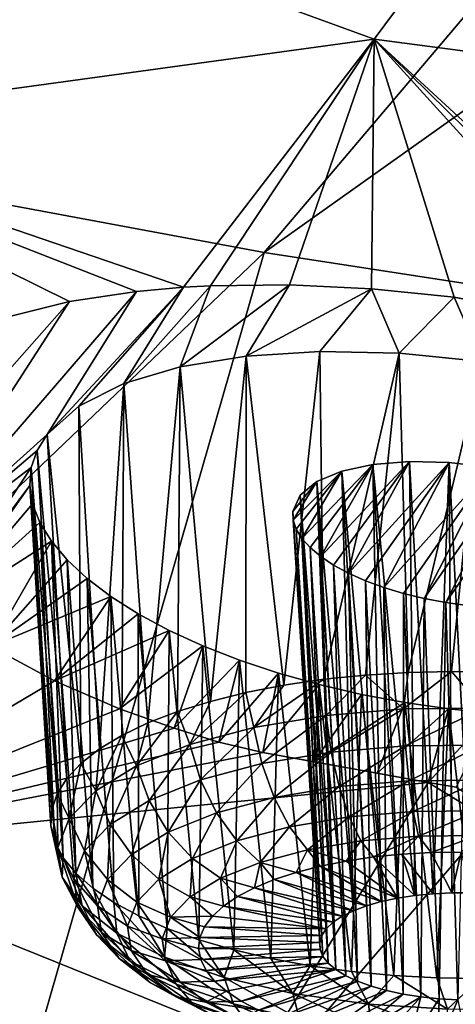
# Model space of a CAD drawing. Header units: metres. Extents: x -90 to 304, y -90 to 74.
# Tile 353 of 570: x 225.3 to 226.8, y 9.18 to 12.58. Entities that reach past the tile are written whole.
import ezdxf

# ---------------------------------------------------------------- set-up
doc = ezdxf.new("R2010")
doc.units = ezdxf.units.M
doc.layers.add('solid_21662050_350', color=7, linetype='CONTINUOUS')

msp = doc.modelspace()

# ---------------------------------------------------------------- linework, layer by layer
at = {"layer": 'solid_21662050_350'}
for points in [[(227.651947, 15.768793, 204.464615), (222.040695, 12.608644, 209.156174), (224.043106, 12.163971, 210.391296)], [(229.265793, 15.456266, 205.332703), (227.651947, 15.768793, 204.464615), (224.043106, 12.163971, 210.391296)], [(229.265793, 15.456266, 205.332703), (224.043106, 12.163971, 210.391296), (226.140976, 11.773056, 211.477097)], [(230.948105, 15.188368, 206.076813), (229.265793, 15.456266, 205.332703), (226.140976, 11.773056, 211.477097)], [(230.948105, 15.188368, 206.076813), (226.140976, 11.773056, 211.477097), (228.321777, 11.438239, 212.407089)], [(224.999817, 13.063144, 138.802139), (227.118759, 13.315646, 137.283661), (226.520493, 12.510379, 139.462799)], [(226.520493, 12.510379, 139.462799), (227.118759, 13.315646, 137.283661), (228.267212, 12.279743, 139.361588)], [(224.262573, 12.200449, 141.045944), (224.999817, 13.063144, 138.802139), (226.520493, 12.510379, 139.462799)], [(224.262573, 12.200449, 141.045944), (226.520493, 12.510379, 139.462799), (225.862106, 11.653583, 141.684647)], [(225.955261, 11.658673, 141.640549), (225.862106, 11.653583, 141.684647), (226.520493, 12.510379, 139.462799)], [(226.228546, 11.661865, 141.538239), (225.955261, 11.658673, 141.640549), (226.520493, 12.510379, 139.462799)], [(226.511948, 11.648555, 141.471069), (226.228546, 11.661865, 141.538239), (226.520493, 12.510379, 139.462799)], [(226.797409, 11.619217, 141.441406), (226.511948, 11.648555, 141.471069), (226.520493, 12.510379, 139.462799)], [(226.520493, 12.510379, 139.462799), (228.267212, 12.279743, 139.361588), (227.694962, 11.430182, 141.585892)], [(227.588959, 11.461358, 141.546906), (226.520493, 12.510379, 139.462799), (227.694962, 11.430182, 141.585892)], [(227.442703, 11.495285, 141.514999), (226.797409, 11.619217, 141.441406), (226.520493, 12.510379, 139.462799)], [(227.588959, 11.461358, 141.546906), (227.442703, 11.495285, 141.514999), (226.520493, 12.510379, 139.462799)], [(225.699966, 11.639169, 141.774063), (224.262573, 12.200449, 141.045944), (225.862106, 11.653583, 141.684647)], [(225.46904, 11.604107, 141.934143), (225.261795, 11.553312, 142.120865), (224.262573, 12.200449, 141.045944)], [(225.699966, 11.639169, 141.774063), (225.46904, 11.604107, 141.934143), (224.262573, 12.200449, 141.045944)], [(226.140976, 11.773056, 211.477097), (224.043106, 12.163971, 210.391296), (222.095139, 7.913171, 216.960693)], [(226.140976, 11.773056, 211.477097), (222.095139, 7.913171, 216.960693), (224.898575, 7.462947, 218.211243)], [(228.321777, 11.438239, 212.407089), (226.140976, 11.773056, 211.477097), (224.898575, 7.462947, 218.211243)], [(225.656769, 11.321358, 142.506485), (225.862106, 11.653583, 141.684647), (225.955261, 11.658673, 141.640549)], [(225.656769, 11.321358, 142.506485), (225.955261, 11.658673, 141.640549), (225.851074, 11.379158, 142.310654)], [(225.851074, 11.379158, 142.310654), (225.955261, 11.658673, 141.640549), (226.228546, 11.661865, 141.538239)], [(225.851074, 11.379158, 142.310654), (226.228546, 11.661865, 141.538239), (226.078293, 11.416194, 142.150131)], [(226.078293, 11.416194, 142.150131), (226.228546, 11.661865, 141.538239), (226.511948, 11.648555, 141.471069)], [(225.699966, 11.639169, 141.774063), (224.867172, 10.674338, 144.204056), (225.46904, 11.604107, 141.934143)], [(225.391693, 11.145627, 142.989059), (224.867172, 10.674338, 144.204056), (225.699966, 11.639169, 141.774063)], [(225.391693, 11.145627, 142.989059), (225.699966, 11.639169, 141.774063), (225.862106, 11.653583, 141.684647)], [(225.391693, 11.145627, 142.989059), (225.862106, 11.653583, 141.684647), (225.501266, 11.243264, 142.73407)], [(225.501266, 11.243264, 142.73407), (225.862106, 11.653583, 141.684647), (225.656769, 11.321358, 142.506485)], [(226.078293, 11.416194, 142.150131), (226.511948, 11.648555, 141.471069), (226.333145, 11.431892, 142.028763)], [(226.606583, 11.425714, 141.951706), (226.333145, 11.431892, 142.028763), (226.511948, 11.648555, 141.471069)], [(226.606583, 11.425714, 141.951706), (226.511948, 11.648555, 141.471069), (226.797409, 11.619217, 141.441406)], [(225.46904, 11.604107, 141.934143), (224.867172, 10.674338, 144.204056), (224.765488, 10.809708, 143.938782)], [(225.46904, 11.604107, 141.934143), (224.765488, 10.809708, 143.938782), (225.261795, 11.553312, 142.120865)], [(226.606583, 11.425714, 141.951706), (226.797409, 11.619217, 141.441406), (226.893982, 11.397331, 141.922241)], [(227.442703, 11.495285, 141.514999), (227.061188, 11.567391, 141.47287), (226.797409, 11.619217, 141.441406)], [(226.893982, 11.397331, 141.922241), (226.797409, 11.619217, 141.441406), (227.061188, 11.567391, 141.47287)], [(228.321777, 11.438239, 212.407089), (224.898575, 7.462947, 218.211243), (227.799805, 7.090538, 219.245651)], [(226.078293, 11.416194, 142.150131), (226.333145, 11.431892, 142.028763), (226.209198, 10.280487, 141.717987)], [(226.333145, 11.431892, 142.028763), (226.347336, 10.300605, 141.662918), (226.209198, 10.280487, 141.717987)], [(226.606583, 11.425714, 141.951706), (226.347336, 10.300605, 141.662918), (226.333145, 11.431892, 142.028763)], [(226.606583, 11.425714, 141.951706), (226.490845, 10.315211, 141.621536), (226.347336, 10.300605, 141.662918)], [(226.606583, 11.425714, 141.951706), (226.638153, 10.324144, 141.594299), (226.490845, 10.315211, 141.621536)], [(226.606583, 11.425714, 141.951706), (226.893982, 11.397331, 141.922241), (226.638153, 10.324144, 141.594299)], [(225.851074, 11.379158, 142.310654), (226.078293, 11.416194, 142.150131), (225.955017, 10.224651, 141.866653)], [(226.078293, 11.416194, 142.150131), (226.077942, 10.255075, 141.786148), (225.955017, 10.224651, 141.866653)], [(226.078293, 11.416194, 142.150131), (226.209198, 10.280487, 141.717987), (226.077942, 10.255075, 141.786148)], [(226.893982, 11.397331, 141.922241), (226.787643, 10.327307, 141.581528), (226.638153, 10.324144, 141.594299)], [(226.893982, 11.397331, 141.922241), (226.937668, 10.324664, 141.583313), (226.787643, 10.327307, 141.581528)], [(225.656769, 11.321358, 142.506485), (225.851074, 11.379158, 142.310654), (225.73938, 10.150146, 142.06105)], [(225.851074, 11.379158, 142.310654), (225.841751, 10.189547, 141.958618), (225.73938, 10.150146, 142.06105)], [(225.851074, 11.379158, 142.310654), (225.955017, 10.224651, 141.866653), (225.841751, 10.189547, 141.958618)], [(225.501266, 11.243264, 142.73407), (225.656769, 11.321358, 142.506485), (225.571747, 10.060225, 142.292664)], [(225.656769, 11.321358, 142.506485), (225.649063, 10.10688, 142.172791), (225.571747, 10.060225, 142.292664)], [(225.656769, 11.321358, 142.506485), (225.73938, 10.150146, 142.06105), (225.649063, 10.10688, 142.172791)], [(225.391693, 11.145627, 142.989059), (225.501266, 11.243264, 142.73407), (225.508301, 10.010691, 142.419312)], [(225.501266, 11.243264, 142.73407), (225.571747, 10.060225, 142.292664), (225.508301, 10.010691, 142.419312)], [(225.356796, 11.090175, 143.12439), (224.867172, 10.674338, 144.204056), (225.391693, 11.145627, 142.989059)], [(225.356796, 11.090175, 143.12439), (225.391693, 11.145627, 142.989059), (225.459427, 9.95882, 142.551376)], [(225.391693, 11.145627, 142.989059), (225.508301, 10.010691, 142.419312), (225.459427, 9.95882, 142.551376)], [(225.336533, 11.031333, 143.262238), (224.867172, 10.674338, 144.204056), (225.356796, 11.090175, 143.12439)], [(225.336533, 11.031333, 143.262238), (225.356796, 11.090175, 143.12439), (225.425644, 9.905182, 142.687393)], [(225.356796, 11.090175, 143.12439), (225.459427, 9.95882, 142.551376), (225.425644, 9.905182, 142.687393)], [(226.336212, 10.724702, 143.633713), (226.642319, 11.052394, 142.794952), (226.380737, 10.695054, 143.687088)], [(226.516418, 11.04226, 142.857819), (226.642319, 11.052394, 142.794952), (226.336212, 10.724702, 143.633713)], [(226.380737, 10.695054, 143.687088), (226.642319, 11.052394, 142.794952), (226.432434, 10.667039, 143.734695)], [(226.432434, 10.667039, 143.734695), (226.642319, 11.052394, 142.794952), (226.78009, 11.048913, 142.759537)], [(226.432434, 10.667039, 143.734695), (226.78009, 11.048913, 142.759537), (226.490555, 10.641079, 143.775818)], [(226.490555, 10.641079, 143.775818), (226.78009, 11.048913, 142.759537), (226.554169, 10.61761, 143.809799)], [(226.516418, 11.04226, 142.857819), (226.661118, 9.554565, 142.310562), (226.642319, 11.052394, 142.794952)], [(226.554169, 10.61761, 143.809799), (226.78009, 11.048913, 142.759537), (226.924973, 11.031392, 142.754349)], [(226.642319, 11.052394, 142.794952), (226.661118, 9.554565, 142.310562), (226.723892, 9.560626, 142.293289)], [(226.78009, 11.048913, 142.759537), (226.642319, 11.052394, 142.794952), (226.723892, 9.560626, 142.293289)], [(226.78009, 11.048913, 142.759537), (226.723892, 9.560626, 142.293289), (226.788544, 9.56358, 142.283768)], [(226.78009, 11.048913, 142.759537), (226.788544, 9.56358, 142.283768), (226.853912, 9.563376, 142.282166)], [(226.924973, 11.031392, 142.754349), (226.78009, 11.048913, 142.759537), (226.853912, 9.563376, 142.282166)], [(225.336533, 11.031333, 143.262238), (225.011673, 10.541461, 144.451141), (224.867172, 10.674338, 144.204056)], [(225.33136, 10.97001, 143.400513), (225.011673, 10.541461, 144.451141), (225.336533, 11.031333, 143.262238)], [(225.33136, 10.97001, 143.400513), (225.336533, 11.031333, 143.262238), (225.407318, 9.850364, 142.825882)], [(225.336533, 11.031333, 143.262238), (225.425644, 9.905182, 142.687393), (225.407318, 9.850364, 142.825882)], [(226.408447, 11.019113, 142.944626), (226.251785, 10.818509, 143.447937), (226.241379, 10.849757, 143.380615)], [(226.408447, 11.019113, 142.944626), (226.241379, 10.849757, 143.380615), (226.322952, 10.983618, 143.0522)], [(226.408447, 11.019113, 142.944626), (226.271271, 10.78692, 143.513214), (226.251785, 10.818509, 143.447937)], [(226.516418, 11.04226, 142.857819), (226.299545, 10.755486, 143.57547), (226.271271, 10.78692, 143.513214)], [(226.516418, 11.04226, 142.857819), (226.271271, 10.78692, 143.513214), (226.408447, 11.019113, 142.944626)], [(226.516418, 11.04226, 142.857819), (226.336212, 10.724702, 143.633713), (226.299545, 10.755486, 143.57547)], [(226.408447, 11.019113, 142.944626), (226.322952, 10.983618, 143.0522), (226.449081, 9.50209, 142.449417)], [(226.516418, 11.04226, 142.857819), (226.408447, 11.019113, 142.944626), (226.545319, 9.533593, 142.367065)], [(226.408447, 11.019113, 142.944626), (226.449081, 9.50209, 142.449417), (226.494324, 9.519043, 142.405319)], [(226.408447, 11.019113, 142.944626), (226.494324, 9.519043, 142.405319), (226.545319, 9.533593, 142.367065)], [(226.516418, 11.04226, 142.857819), (226.545319, 9.533593, 142.367065), (226.601242, 9.545504, 142.335297)], [(226.516418, 11.04226, 142.857819), (226.601242, 9.545504, 142.335297), (226.661118, 9.554565, 142.310562)], [(226.554169, 10.61761, 143.809799), (226.924973, 11.031392, 142.754349), (226.622284, 10.597008, 143.836105)], [(226.622284, 10.597008, 143.836105), (226.924973, 11.031392, 142.754349), (226.693893, 10.579576, 143.854309)], [(226.693893, 10.579576, 143.854309), (226.924973, 11.031392, 142.754349), (226.997528, 11.017359, 142.763992)], [(226.693893, 10.579576, 143.854309), (226.997528, 11.017359, 142.763992), (226.7677, 10.565622, 143.86412)], [(226.7677, 10.565622, 143.86412), (226.997528, 11.017359, 142.763992), (227.068237, 11.000034, 142.781891)], [(226.322952, 10.983618, 143.0522), (226.241379, 10.849757, 143.380615), (226.240143, 10.880196, 143.312256)], [(226.322952, 10.983618, 143.0522), (226.240143, 10.880196, 143.312256), (226.264954, 10.936586, 143.176987)], [(226.322952, 10.983618, 143.0522), (226.264954, 10.936586, 143.176987), (226.378937, 9.462209, 142.552002)], [(226.322952, 10.983618, 143.0522), (226.378937, 9.462209, 142.552002), (226.4104, 9.48304, 142.498596)], [(226.322952, 10.983618, 143.0522), (226.4104, 9.48304, 142.498596), (226.449081, 9.50209, 142.449417)], [(226.7677, 10.565622, 143.86412), (227.068237, 11.000034, 142.781891), (226.842148, 10.555387, 143.865433)], [(225.33136, 10.97001, 143.400513), (225.022644, 10.532854, 144.46669), (225.011673, 10.541461, 144.451141)], [(225.341339, 10.90681, 143.537933), (225.022644, 10.532854, 144.46669), (225.33136, 10.97001, 143.400513)], [(225.33136, 10.97001, 143.400513), (225.407318, 9.850364, 142.825882), (225.404678, 9.794965, 142.965317)], [(225.341339, 10.90681, 143.537933), (225.33136, 10.97001, 143.400513), (225.404678, 9.794965, 142.965317)], [(226.264954, 10.936586, 143.176987), (226.240143, 10.880196, 143.312256), (226.339661, 9.416663, 142.667847)], [(226.264954, 10.936586, 143.176987), (226.339661, 9.416663, 142.667847), (226.355225, 9.439957, 142.608749)], [(226.264954, 10.936586, 143.176987), (226.355225, 9.439957, 142.608749), (226.378937, 9.462209, 142.552002)], [(225.36644, 10.842397, 143.673172), (225.022644, 10.532854, 144.46669), (225.341339, 10.90681, 143.537933)], [(225.341339, 10.90681, 143.537933), (225.404678, 9.794965, 142.965317), (225.417725, 9.739594, 143.104187)], [(225.36644, 10.842397, 143.673172), (225.341339, 10.90681, 143.537933), (225.417725, 9.739594, 143.104187)], [(226.240143, 10.880196, 143.312256), (226.332535, 9.392719, 142.728317), (226.339661, 9.416663, 142.667847)], [(226.240143, 10.880196, 143.312256), (226.241379, 10.849757, 143.380615), (226.332535, 9.392719, 142.728317)], [(225.406433, 10.777443, 143.804886), (225.022644, 10.532854, 144.46669), (225.36644, 10.842397, 143.673172)], [(225.36644, 10.842397, 143.673172), (225.417725, 9.739594, 143.104187), (225.44632, 9.684856, 143.240952)], [(225.406433, 10.777443, 143.804886), (225.36644, 10.842397, 143.673172), (225.44632, 9.684856, 143.240952)], [(226.241379, 10.849757, 143.380615), (226.333939, 9.368554, 142.789047), (226.332535, 9.392719, 142.728317)], [(226.241379, 10.849757, 143.380615), (226.251785, 10.818509, 143.447937), (226.333939, 9.368554, 142.789047)], [(226.251785, 10.818509, 143.447937), (226.343887, 9.344562, 142.849091), (226.333939, 9.368554, 142.789047)], [(226.251785, 10.818509, 143.447937), (226.271271, 10.78692, 143.513214), (226.343887, 9.344562, 142.849091)], [(225.406433, 10.777443, 143.804886), (225.196213, 10.414153, 144.67485), (225.022644, 10.532854, 144.46669)], [(225.461014, 10.712666, 143.931732), (225.196213, 10.414153, 144.67485), (225.406433, 10.777443, 143.804886)], [(225.406433, 10.777443, 143.804886), (225.44632, 9.684856, 143.240952), (225.490173, 9.631352, 143.37413)], [(225.461014, 10.712666, 143.931732), (225.406433, 10.777443, 143.804886), (225.490173, 9.631352, 143.37413)], [(226.271271, 10.78692, 143.513214), (226.362167, 9.321162, 142.907349), (226.343887, 9.344562, 142.849091)], [(226.271271, 10.78692, 143.513214), (226.299545, 10.755486, 143.57547), (226.362167, 9.321162, 142.907349)], [(226.299545, 10.755486, 143.57547), (226.388504, 9.298754, 142.962875), (226.362167, 9.321162, 142.907349)], [(226.299545, 10.755486, 143.57547), (226.336212, 10.724702, 143.633713), (226.388504, 9.298754, 142.962875)], [(225.529633, 10.648786, 144.052383), (225.196213, 10.414153, 144.67485), (225.461014, 10.712666, 143.931732)], [(225.461014, 10.712666, 143.931732), (225.490173, 9.631352, 143.37413), (225.548767, 9.579668, 143.502243)], [(225.529633, 10.648786, 144.052383), (225.461014, 10.712666, 143.931732), (225.548767, 9.579668, 143.502243)], [(226.336212, 10.724702, 143.633713), (226.422409, 9.277719, 143.014694), (226.388504, 9.298754, 142.962875)], [(226.336212, 10.724702, 143.633713), (226.380737, 10.695054, 143.687088), (226.422409, 9.277719, 143.014694)], [(226.380737, 10.695054, 143.687088), (226.463333, 9.258423, 143.061905), (226.422409, 9.277719, 143.014694)], [(226.380737, 10.695054, 143.687088), (226.432434, 10.667039, 143.734695), (226.463333, 9.258423, 143.061905)], [(225.611664, 10.586481, 144.165665), (225.196213, 10.414153, 144.67485), (225.529633, 10.648786, 144.052383)], [(225.529633, 10.648786, 144.052383), (225.548767, 9.579668, 143.502243), (225.62149, 9.530371, 143.623901)], [(225.611664, 10.586481, 144.165665), (225.529633, 10.648786, 144.052383), (225.62149, 9.530371, 143.623901)], [(226.432434, 10.667039, 143.734695), (226.510574, 9.241183, 143.103745), (226.463333, 9.258423, 143.061905)], [(226.432434, 10.667039, 143.734695), (226.490555, 10.641079, 143.775818), (226.510574, 9.241183, 143.103745)], [(226.490555, 10.641079, 143.775818), (226.563309, 9.22631, 143.139465), (226.510574, 9.241183, 143.103745)], [(226.490555, 10.641079, 143.775818), (226.554169, 10.61761, 143.809799), (226.563309, 9.22631, 143.139465)], [(226.554169, 10.61761, 143.809799), (226.620636, 9.214048, 143.168457), (226.563309, 9.22631, 143.139465)], [(226.554169, 10.61761, 143.809799), (226.622284, 10.597008, 143.836105), (226.620636, 9.214048, 143.168457)], [(225.611664, 10.586481, 144.165665), (225.417282, 10.295269, 144.870575), (225.196213, 10.414153, 144.67485)], [(225.706284, 10.526466, 144.270325), (225.417282, 10.295269, 144.870575), (225.611664, 10.586481, 144.165665)], [(225.611664, 10.586481, 144.165665), (225.62149, 9.530371, 143.623901), (225.707535, 9.483999, 143.737778)], [(225.706284, 10.526466, 144.270325), (225.611664, 10.586481, 144.165665), (225.707535, 9.483999, 143.737778)], [(226.622284, 10.597008, 143.836105), (226.68158, 9.204612, 143.190216), (226.620636, 9.214048, 143.168457)], [(226.622284, 10.597008, 143.836105), (226.693893, 10.579576, 143.854309), (226.68158, 9.204612, 143.190216)], [(226.693893, 10.579576, 143.854309), (226.745102, 9.19816, 143.204391), (226.68158, 9.204612, 143.190216)], [(226.693893, 10.579576, 143.854309), (226.7677, 10.565622, 143.86412), (226.745102, 9.19816, 143.204391)], [(226.7677, 10.565622, 143.86412), (226.81012, 9.194803, 143.210739), (226.745102, 9.19816, 143.204391)], [(226.7677, 10.565622, 143.86412), (226.842148, 10.555387, 143.865433), (226.81012, 9.194803, 143.210739)], [(225.812561, 10.469393, 144.365326), (225.417282, 10.295269, 144.870575), (225.706284, 10.526466, 144.270325)], [(225.706284, 10.526466, 144.270325), (225.707535, 9.483999, 143.737778), (225.805969, 9.441062, 143.842606)], [(225.812561, 10.469393, 144.365326), (225.706284, 10.526466, 144.270325), (225.805969, 9.441062, 143.842606)], [(225.812561, 10.469393, 144.365326), (225.641602, 10.199179, 145.016769), (225.417282, 10.295269, 144.870575)], [(225.929382, 10.4159, 144.449631), (225.641602, 10.199179, 145.016769), (225.812561, 10.469393, 144.365326)], [(225.812561, 10.469393, 144.365326), (225.805969, 9.441062, 143.842606), (225.915695, 9.402029, 143.937241)], [(225.929382, 10.4159, 144.449631), (225.812561, 10.469393, 144.365326), (225.915695, 9.402029, 143.937241)], [(225.196213, 10.414153, 144.67485), (225.417282, 10.295269, 144.870575), (224.44429, 9.718712, 146.418884)], [(225.929382, 10.4159, 144.449631), (225.829758, 10.131701, 145.111603), (225.641602, 10.199179, 145.016769)], [(226.055527, 10.366576, 144.522369), (225.829758, 10.131701, 145.111603), (225.929382, 10.4159, 144.449631)], [(225.929382, 10.4159, 144.449631), (225.915695, 9.402029, 143.937241), (226.035507, 9.367329, 144.02066)], [(226.055527, 10.366576, 144.522369), (225.929382, 10.4159, 144.449631), (226.035507, 9.367329, 144.02066)], [(226.055527, 10.366576, 144.522369), (225.984802, 10.083439, 145.174225), (225.829758, 10.131701, 145.111603)], [(226.189743, 10.321939, 144.582794), (225.984802, 10.083439, 145.174225), (226.055527, 10.366576, 144.522369)], [(226.055527, 10.366576, 144.522369), (226.035507, 9.367329, 144.02066), (226.164124, 9.33734, 144.091934)], [(226.189743, 10.321939, 144.582794), (226.055527, 10.366576, 144.522369), (226.164124, 9.33734, 144.091934)], [(226.189743, 10.321939, 144.582794), (226.136139, 10.048171, 145.209625), (225.984802, 10.083439, 145.174225)], [(226.105362, 10.134677, 141.750626), (226.209198, 10.280487, 141.717987), (226.347336, 10.300605, 141.662918)], [(226.105362, 10.134677, 141.750626), (226.347336, 10.300605, 141.662918), (226.35437, 10.176019, 141.638596)], [(226.330582, 10.282475, 144.630249), (226.136139, 10.048171, 145.209625), (226.189743, 10.321939, 144.582794)], [(226.189743, 10.321939, 144.582794), (226.164124, 9.33734, 144.091934), (226.300095, 9.312394, 144.150299)], [(226.330582, 10.282475, 144.630249), (226.189743, 10.321939, 144.582794), (226.300095, 9.312394, 144.150299)], [(226.35437, 10.176019, 141.638596), (226.347336, 10.300605, 141.662918), (226.490845, 10.315211, 141.621536)], [(226.621887, 10.198359, 141.573746), (226.35437, 10.176019, 141.638596), (226.490845, 10.315211, 141.621536)], [(226.621887, 10.198359, 141.573746), (226.490845, 10.315211, 141.621536), (226.638153, 10.324144, 141.594299)], [(226.621887, 10.198359, 141.573746), (226.638153, 10.324144, 141.594299), (226.787643, 10.327307, 141.581528)], [(226.897629, 10.200843, 141.558594), (226.621887, 10.198359, 141.573746), (226.787643, 10.327307, 141.581528)], [(226.897629, 10.200843, 141.558594), (226.787643, 10.327307, 141.581528), (226.937668, 10.324664, 141.583313)], [(225.417282, 10.295269, 144.870575), (225.641602, 10.199179, 145.016769), (224.44429, 9.718712, 146.418884)], [(226.105362, 10.134677, 141.750626), (226.077942, 10.255075, 141.786148), (226.209198, 10.280487, 141.717987)], [(226.330582, 10.282475, 144.630249), (226.311951, 10.01642, 145.230881), (226.136139, 10.048171, 145.209625)], [(226.330582, 10.282475, 144.630249), (226.300095, 9.312394, 144.150299), (226.441971, 9.292762, 144.195099)], [(226.476593, 10.248581, 144.664261), (226.311951, 10.01642, 145.230881), (226.330582, 10.282475, 144.630249)], [(226.476593, 10.248581, 144.664261), (226.330582, 10.282475, 144.630249), (226.441971, 9.292762, 144.195099)], [(225.88443, 10.075925, 141.905563), (225.955017, 10.224651, 141.866653), (226.077942, 10.255075, 141.786148)], [(226.105362, 10.134677, 141.750626), (225.88443, 10.075925, 141.905563), (226.077942, 10.255075, 141.786148)], [(226.626221, 10.2206, 144.684479), (226.311951, 10.01642, 145.230881), (226.476593, 10.248581, 144.664261)], [(226.476593, 10.248581, 144.664261), (226.441971, 9.292762, 144.195099), (226.588181, 9.278659, 144.225845)], [(226.626221, 10.2206, 144.684479), (226.476593, 10.248581, 144.664261), (226.588181, 9.278659, 144.225845)], [(225.641602, 10.199179, 145.016769), (225.829758, 10.131701, 145.111603), (224.44429, 9.718712, 146.418884)], [(225.88443, 10.075925, 141.905563), (225.841751, 10.189547, 141.958618), (225.955017, 10.224651, 141.866653)], [(226.626221, 10.2206, 144.684479), (226.531219, 9.976721, 145.258545), (226.311951, 10.01642, 145.230881)], [(226.372116, 10.049644, 141.644897), (226.35437, 10.176019, 141.638596), (226.621887, 10.198359, 141.573746)], [(226.629013, 10.071098, 141.582626), (226.372116, 10.049644, 141.644897), (226.621887, 10.198359, 141.573746)], [(226.777618, 10.198823, 144.69072), (226.531219, 9.976721, 145.258545), (226.626221, 10.2206, 144.684479)], [(226.777618, 10.198823, 144.69072), (226.70665, 9.945008, 145.281342), (226.531219, 9.976721, 145.258545)], [(226.626221, 10.2206, 144.684479), (226.588181, 9.278659, 144.225845), (226.737106, 9.27024, 144.242218)], [(226.629013, 10.071098, 141.582626), (226.621887, 10.198359, 141.573746), (226.897629, 10.200843, 141.558594)], [(226.777618, 10.198823, 144.69072), (226.626221, 10.2206, 144.684479), (226.737106, 9.27024, 144.242218)], [(226.629013, 10.071098, 141.582626), (226.897629, 10.200843, 141.558594), (226.893799, 10.073483, 141.568069)], [(226.928574, 10.183451, 144.683075), (226.70665, 9.945008, 145.281342), (226.777618, 10.198823, 144.69072)], [(226.777618, 10.198823, 144.69072), (226.737106, 9.27024, 144.242218), (226.887146, 9.267597, 144.244019)], [(226.928574, 10.183451, 144.683075), (226.777618, 10.198823, 144.69072), (226.887146, 9.267597, 144.244019)], [(225.700058, 10.00202, 142.097427), (225.73938, 10.150146, 142.06105), (225.841751, 10.189547, 141.958618)], [(225.88443, 10.075925, 141.905563), (225.700058, 10.00202, 142.097427), (225.841751, 10.189547, 141.958618)], [(226.13298, 10.009944, 141.752487), (226.105362, 10.134677, 141.750626), (226.35437, 10.176019, 141.638596)], [(226.13298, 10.009944, 141.752487), (226.35437, 10.176019, 141.638596), (226.372116, 10.049644, 141.644897)], [(226.928574, 10.183451, 144.683075), (226.804382, 9.927994, 145.292862), (226.70665, 9.945008, 145.281342)], [(225.829758, 10.131701, 145.111603), (225.984802, 10.083439, 145.174225), (224.44429, 9.718712, 146.418884)], [(225.700058, 10.00202, 142.097427), (225.649063, 10.10688, 142.172791), (225.73938, 10.150146, 142.06105)], [(225.920822, 9.953523, 141.90126), (225.88443, 10.075925, 141.905563), (226.105362, 10.134677, 141.750626)], [(225.920822, 9.953523, 141.90126), (226.105362, 10.134677, 141.750626), (226.13298, 10.009944, 141.752487)], [(225.559341, 9.915801, 142.318863), (225.571747, 10.060225, 142.292664), (225.649063, 10.10688, 142.172791)], [(225.700058, 10.00202, 142.097427), (225.559341, 9.915801, 142.318863), (225.649063, 10.10688, 142.172791)], [(225.984802, 10.083439, 145.174225), (226.136139, 10.048171, 145.209625), (224.44429, 9.718712, 146.418884)], [(225.559341, 9.915801, 142.318863), (225.508301, 10.010691, 142.419312), (225.571747, 10.060225, 142.292664)], [(225.743759, 9.88255, 142.085526), (225.700058, 10.00202, 142.097427), (225.88443, 10.075925, 141.905563)], [(225.743759, 9.88255, 142.085526), (225.88443, 10.075925, 141.905563), (225.920822, 9.953523, 141.90126)], [(226.629013, 10.071098, 141.582626), (226.399384, 9.930343, 141.68161), (226.372116, 10.049644, 141.644897)], [(226.629013, 10.071098, 141.582626), (226.640488, 9.950479, 141.623169), (226.399384, 9.930343, 141.68161)], [(226.629013, 10.071098, 141.582626), (226.893799, 10.073483, 141.568069), (226.640488, 9.950479, 141.623169)], [(226.893799, 10.073483, 141.568069), (226.888992, 9.952716, 141.609497), (226.640488, 9.950479, 141.623169)], [(226.136139, 10.048171, 145.209625), (226.70665, 9.945008, 145.281342), (224.44429, 9.718712, 146.418884)], [(226.13298, 10.009944, 141.752487), (226.372116, 10.049644, 141.644897), (226.174973, 9.893085, 141.782578)], [(226.136139, 10.048171, 145.209625), (226.531219, 9.976721, 145.258545), (226.70665, 9.945008, 145.281342)], [(226.136139, 10.048171, 145.209625), (226.311951, 10.01642, 145.230881), (226.531219, 9.976721, 145.258545)], [(226.174973, 9.893085, 141.782578), (226.372116, 10.049644, 141.644897), (226.399384, 9.930343, 141.68161)], [(225.467682, 9.820582, 142.56134), (225.459427, 9.95882, 142.551376), (225.508301, 10.010691, 142.419312)], [(225.559341, 9.915801, 142.318863), (225.467682, 9.820582, 142.56134), (225.508301, 10.010691, 142.419312)], [(225.608627, 9.799754, 142.298157), (225.559341, 9.915801, 142.318863), (225.700058, 10.00202, 142.097427)], [(225.608627, 9.799754, 142.298157), (225.700058, 10.00202, 142.097427), (225.743759, 9.88255, 142.085526)], [(225.920822, 9.953523, 141.90126), (226.13298, 10.009944, 141.752487), (225.975845, 9.840134, 141.922211)], [(226.13298, 10.009944, 141.752487), (226.174973, 9.893085, 141.782578), (225.975845, 9.840134, 141.922211)], [(225.467682, 9.820582, 142.56134), (225.425644, 9.905182, 142.687393), (225.459427, 9.95882, 142.551376)], [(224.44429, 9.718712, 146.418884), (226.70665, 9.945008, 145.281342), (226.15036, 9.031086, 147.458176)], [(225.743759, 9.88255, 142.085526), (225.920822, 9.953523, 141.90126), (225.809692, 9.773525, 142.095139)], [(225.920822, 9.953523, 141.90126), (225.975845, 9.840134, 141.922211), (225.809692, 9.773525, 142.095139)], [(226.15036, 9.031086, 147.458176), (226.70665, 9.945008, 145.281342), (228.243286, 9.008652, 147.005142)], [(226.174973, 9.893085, 141.782578), (226.399384, 9.930343, 141.68161), (226.228577, 9.79173, 141.838959)], [(226.228577, 9.79173, 141.838959), (226.399384, 9.930343, 141.68161), (226.434433, 9.825906, 141.746338)], [(226.640488, 9.950479, 141.623169), (226.434433, 9.825906, 141.746338), (226.399384, 9.930343, 141.68161)], [(226.640488, 9.950479, 141.623169), (226.655579, 9.844375, 141.692734), (226.434433, 9.825906, 141.746338)], [(226.640488, 9.950479, 141.623169), (226.888992, 9.952716, 141.609497), (226.655579, 9.844375, 141.692734)], [(226.888992, 9.952716, 141.609497), (226.88353, 9.846427, 141.680191), (226.655579, 9.844375, 141.692734)], [(226.70665, 9.945008, 145.281342), (226.804382, 9.927994, 145.292862), (228.243286, 9.008652, 147.005142)], [(225.428589, 9.720024, 142.815567), (225.407318, 9.850364, 142.825882), (225.425644, 9.905182, 142.687393)], [(225.467682, 9.820582, 142.56134), (225.428589, 9.720024, 142.815567), (225.425644, 9.905182, 142.687393)], [(225.520599, 9.708314, 142.531021), (225.467682, 9.820582, 142.56134), (225.559341, 9.915801, 142.318863)], [(225.520599, 9.708314, 142.531021), (225.559341, 9.915801, 142.318863), (225.608627, 9.799754, 142.298157)], [(225.975845, 9.840134, 141.922211), (226.174973, 9.893085, 141.782578), (226.045944, 9.74316, 141.967026)], [(226.174973, 9.893085, 141.782578), (226.228577, 9.79173, 141.838959), (226.045944, 9.74316, 141.967026)], [(225.608627, 9.799754, 142.298157), (225.743759, 9.88255, 142.085526), (225.682861, 9.695821, 142.294708)], [(225.743759, 9.88255, 142.085526), (225.809692, 9.773525, 142.095139), (225.682861, 9.695821, 142.294708)], [(225.428589, 9.720024, 142.815567), (225.404678, 9.794965, 142.965317), (225.407318, 9.850364, 142.825882)], [(225.483078, 9.611746, 142.775162), (225.428589, 9.720024, 142.815567), (225.467682, 9.820582, 142.56134)], [(225.483078, 9.611746, 142.775162), (225.467682, 9.820582, 142.56134), (225.520599, 9.708314, 142.531021)], [(225.809692, 9.773525, 142.095139), (225.975845, 9.840134, 141.922211), (225.893524, 9.682064, 142.125641)], [(225.975845, 9.840134, 141.922211), (226.045944, 9.74316, 141.967026), (225.893524, 9.682064, 142.125641)], [(226.228577, 9.79173, 141.838959), (226.434433, 9.825906, 141.746338), (226.290314, 9.712499, 141.917923)], [(226.290314, 9.712499, 141.917923), (226.434433, 9.825906, 141.746338), (226.474945, 9.743152, 141.834854)], [(226.655579, 9.844375, 141.692734), (226.474945, 9.743152, 141.834854), (226.434433, 9.825906, 141.746338)], [(226.655579, 9.844375, 141.692734), (226.673294, 9.759717, 141.786774), (226.474945, 9.743152, 141.834854)], [(226.655579, 9.844375, 141.692734), (226.88353, 9.846427, 141.680191), (226.673294, 9.759717, 141.786774)], [(226.88353, 9.846427, 141.680191), (226.877747, 9.761558, 141.775528), (226.673294, 9.759717, 141.786774)], [(225.443588, 9.617989, 143.071747), (225.417725, 9.739594, 143.104187), (225.404678, 9.794965, 142.965317)], [(225.428589, 9.720024, 142.815567), (225.443588, 9.617989, 143.071747), (225.404678, 9.794965, 142.965317)], [(225.520599, 9.708314, 142.531021), (225.608627, 9.799754, 142.298157), (225.60025, 9.610004, 142.513245)], [(225.608627, 9.799754, 142.298157), (225.682861, 9.695821, 142.294708), (225.60025, 9.610004, 142.513245)], [(226.045944, 9.74316, 141.967026), (226.228577, 9.79173, 141.838959), (226.126511, 9.668937, 142.032791)], [(226.228577, 9.79173, 141.838959), (226.290314, 9.712499, 141.917923), (226.126511, 9.668937, 142.032791)], [(225.682861, 9.695821, 142.294708), (225.809692, 9.773525, 142.095139), (225.777191, 9.610789, 142.308701)], [(225.809692, 9.773525, 142.095139), (225.893524, 9.682064, 142.125641), (225.777191, 9.610789, 142.308701)], [(226.474945, 9.743152, 141.834854), (226.673294, 9.759717, 141.786774), (226.51825, 9.687525, 141.941254)], [(226.673294, 9.759717, 141.786774), (226.616745, 9.697401, 141.913239), (226.51825, 9.687525, 141.941254)], [(226.673294, 9.759717, 141.786774), (226.717957, 9.703104, 141.895615), (226.616745, 9.697401, 141.913239)], [(226.673294, 9.759717, 141.786774), (226.877747, 9.761558, 141.775528), (226.717957, 9.703104, 141.895615)], [(226.877747, 9.761558, 141.775528), (226.820587, 9.704562, 141.888626), (226.717957, 9.703104, 141.895615)], [(224.44429, 9.718712, 146.418884), (226.15036, 9.031086, 147.458176), (223.879044, 8.862906, 148.420303)], [(225.443588, 9.617989, 143.071747), (225.44632, 9.684856, 143.240952), (225.417725, 9.739594, 143.104187)], [(225.497482, 9.51376, 143.021179), (225.443588, 9.617989, 143.071747), (225.428589, 9.720024, 142.815567)], [(225.497482, 9.51376, 143.021179), (225.428589, 9.720024, 142.815567), (225.483078, 9.611746, 142.775162)], [(225.893524, 9.682064, 142.125641), (226.045944, 9.74316, 141.967026), (225.989807, 9.614139, 142.175064)], [(226.045944, 9.74316, 141.967026), (226.126511, 9.668937, 142.032791), (225.989807, 9.614139, 142.175064)], [(226.290314, 9.712499, 141.917923), (226.474945, 9.743152, 141.834854), (226.423691, 9.673599, 141.97934)], [(226.423691, 9.673599, 141.97934), (226.474945, 9.743152, 141.834854), (226.51825, 9.687525, 141.941254)], [(225.443588, 9.617989, 143.071747), (225.5121, 9.518398, 143.320053), (225.44632, 9.684856, 143.240952)], [(225.5121, 9.518398, 143.320053), (225.490173, 9.631352, 143.37413), (225.44632, 9.684856, 143.240952)], [(225.483078, 9.611746, 142.775162), (225.520599, 9.708314, 142.531021), (225.565033, 9.519375, 142.742355)], [(225.520599, 9.708314, 142.531021), (225.60025, 9.610004, 142.513245), (225.565033, 9.519375, 142.742355)], [(225.60025, 9.610004, 142.513245), (225.682861, 9.695821, 142.294708), (225.701416, 9.532074, 142.509155)], [(225.682861, 9.695821, 142.294708), (225.777191, 9.610789, 142.308701), (225.701416, 9.532074, 142.509155)], [(226.126511, 9.668937, 142.032791), (226.290314, 9.712499, 141.917923), (226.251099, 9.634351, 142.083649)], [(226.290314, 9.712499, 141.917923), (226.334274, 9.6558, 142.027008), (226.251099, 9.634351, 142.083649)], [(226.290314, 9.712499, 141.917923), (226.423691, 9.673599, 141.97934), (226.334274, 9.6558, 142.027008)], [(226.601242, 9.545504, 142.335297), (226.423691, 9.673599, 141.97934), (226.51825, 9.687525, 141.941254)], [(226.661118, 9.554565, 142.310562), (226.51825, 9.687525, 141.941254), (226.616745, 9.697401, 141.913239)], [(226.661118, 9.554565, 142.310562), (226.601242, 9.545504, 142.335297), (226.51825, 9.687525, 141.941254)], [(226.723892, 9.560626, 142.293289), (226.616745, 9.697401, 141.913239), (226.717957, 9.703104, 141.895615)], [(226.723892, 9.560626, 142.293289), (226.661118, 9.554565, 142.310562), (226.616745, 9.697401, 141.913239)], [(226.788544, 9.56358, 142.283768), (226.717957, 9.703104, 141.895615), (226.820587, 9.704562, 141.888626)], [(226.788544, 9.56358, 142.283768), (226.723892, 9.560626, 142.293289), (226.717957, 9.703104, 141.895615)], [(226.853912, 9.563376, 142.282166), (226.788544, 9.56358, 142.283768), (226.820587, 9.704562, 141.888626)], [(225.777191, 9.610789, 142.308701), (225.893524, 9.682064, 142.125641), (225.885468, 9.550211, 142.339233)], [(225.893524, 9.682064, 142.125641), (225.989807, 9.614139, 142.175064), (225.885468, 9.550211, 142.339233)], [(225.989807, 9.614139, 142.175064), (226.126511, 9.668937, 142.032791), (226.107635, 9.581623, 142.220932)], [(226.126511, 9.668937, 142.032791), (226.175247, 9.609521, 142.14856), (226.107635, 9.581623, 142.220932)], [(226.126511, 9.668937, 142.032791), (226.251099, 9.634351, 142.083649), (226.175247, 9.609521, 142.14856)], [(226.545319, 9.533593, 142.367065), (226.251099, 9.634351, 142.083649), (226.334274, 9.6558, 142.027008)], [(226.601242, 9.545504, 142.335297), (226.334274, 9.6558, 142.027008), (226.423691, 9.673599, 141.97934)], [(226.601242, 9.545504, 142.335297), (226.545319, 9.533593, 142.367065), (226.334274, 9.6558, 142.027008)], [(225.563263, 9.418122, 143.259628), (225.5121, 9.518398, 143.320053), (225.443588, 9.617989, 143.071747)], [(225.563263, 9.418122, 143.259628), (225.443588, 9.617989, 143.071747), (225.497482, 9.51376, 143.021179)], [(225.631485, 9.42508, 143.550949), (225.548767, 9.579668, 143.502243), (225.490173, 9.631352, 143.37413)], [(225.5121, 9.518398, 143.320053), (225.631485, 9.42508, 143.550949), (225.490173, 9.631352, 143.37413)], [(226.494324, 9.519043, 142.405319), (226.175247, 9.609521, 142.14856), (226.251099, 9.634351, 142.083649)], [(226.545319, 9.533593, 142.367065), (226.494324, 9.519043, 142.405319), (226.251099, 9.634351, 142.083649)], [(225.483078, 9.611746, 142.775162), (225.565033, 9.519375, 142.742355), (225.578552, 9.427415, 142.973251)], [(225.497482, 9.51376, 143.021179), (225.483078, 9.611746, 142.775162), (225.578552, 9.427415, 142.973251)], [(225.565033, 9.519375, 142.742355), (225.60025, 9.610004, 142.513245), (225.669113, 9.448943, 142.719315)], [(225.60025, 9.610004, 142.513245), (225.701416, 9.532074, 142.509155), (225.669113, 9.448943, 142.719315)], [(225.701416, 9.532074, 142.509155), (225.777191, 9.610789, 142.308701), (225.817505, 9.47961, 142.519028)], [(225.777191, 9.610789, 142.308701), (225.885468, 9.550211, 142.339233), (225.817505, 9.47961, 142.519028)], [(225.885468, 9.550211, 142.339233), (225.989807, 9.614139, 142.175064), (226.000488, 9.51806, 142.384277)], [(225.989807, 9.614139, 142.175064), (226.049133, 9.551007, 142.299835), (226.000488, 9.51806, 142.384277)], [(225.989807, 9.614139, 142.175064), (226.107635, 9.581623, 142.220932), (226.049133, 9.551007, 142.299835)], [(226.449081, 9.50209, 142.449417), (226.107635, 9.581623, 142.220932), (226.175247, 9.609521, 142.14856)], [(226.494324, 9.519043, 142.405319), (226.449081, 9.50209, 142.449417), (226.175247, 9.609521, 142.14856)], [(225.631485, 9.42508, 143.550949), (225.62149, 9.530371, 143.623901), (225.548767, 9.579668, 143.502243)], [(225.817505, 9.47961, 142.519028), (225.885468, 9.550211, 142.339233), (225.96228, 9.483194, 142.473221)], [(225.885468, 9.550211, 142.339233), (226.000488, 9.51806, 142.384277), (225.96228, 9.483194, 142.473221)], [(226.378937, 9.462209, 142.552002), (226.000488, 9.51806, 142.384277), (226.049133, 9.551007, 142.299835)], [(226.4104, 9.48304, 142.498596), (226.049133, 9.551007, 142.299835), (226.107635, 9.581623, 142.220932)], [(226.4104, 9.48304, 142.498596), (226.378937, 9.462209, 142.552002), (226.049133, 9.551007, 142.299835)], [(226.449081, 9.50209, 142.449417), (226.4104, 9.48304, 142.498596), (226.107635, 9.581623, 142.220932)], [(225.677902, 9.328507, 143.481354), (225.631485, 9.42508, 143.550949), (225.5121, 9.518398, 143.320053)], [(225.677902, 9.328507, 143.481354), (225.5121, 9.518398, 143.320053), (225.563263, 9.418122, 143.259628)], [(225.565033, 9.519375, 142.742355), (225.669113, 9.448943, 142.719315), (225.681503, 9.364594, 142.931091)], [(225.578552, 9.427415, 142.973251), (225.565033, 9.519375, 142.742355), (225.681503, 9.364594, 142.931091)], [(225.797134, 9.34162, 143.755539), (225.707535, 9.483999, 143.737778), (225.62149, 9.530371, 143.623901)], [(225.631485, 9.42508, 143.550949), (225.797134, 9.34162, 143.755539), (225.62149, 9.530371, 143.623901)], [(225.669113, 9.448943, 142.719315), (225.701416, 9.532074, 142.509155), (225.788528, 9.40505, 142.70752)], [(225.701416, 9.532074, 142.509155), (225.817505, 9.47961, 142.519028), (225.788528, 9.40505, 142.70752)], [(226.355225, 9.439957, 142.608749), (225.96228, 9.483194, 142.473221), (226.000488, 9.51806, 142.384277)], [(226.378937, 9.462209, 142.552002), (226.355225, 9.439957, 142.608749), (226.000488, 9.51806, 142.384277)], [(225.497482, 9.51376, 143.021179), (225.578552, 9.427415, 142.973251), (225.640289, 9.337659, 143.197037)], [(225.563263, 9.418122, 143.259628), (225.497482, 9.51376, 143.021179), (225.640289, 9.337659, 143.197037)], [(225.797134, 9.34162, 143.755539), (225.805969, 9.441062, 143.842606), (225.707535, 9.483999, 143.737778)], [(225.817505, 9.47961, 142.519028), (225.96228, 9.483194, 142.473221), (225.935028, 9.446849, 142.565521)], [(226.355225, 9.439957, 142.608749), (225.935028, 9.446849, 142.565521), (225.96228, 9.483194, 142.473221)], [(225.669113, 9.448943, 142.719315), (225.788528, 9.40505, 142.70752), (225.799637, 9.329395, 142.897476)], [(225.681503, 9.364594, 142.931091), (225.669113, 9.448943, 142.719315), (225.799637, 9.329395, 142.897476)], [(225.788528, 9.40505, 142.70752), (225.817505, 9.47961, 142.519028), (225.919037, 9.409481, 142.660049)], [(225.817505, 9.47961, 142.519028), (225.935028, 9.446849, 142.565521), (225.919037, 9.409481, 142.660049)], [(226.339661, 9.416663, 142.667847), (225.919037, 9.409481, 142.660049), (225.935028, 9.446849, 142.565521)], [(226.355225, 9.439957, 142.608749), (226.339661, 9.416663, 142.667847), (225.935028, 9.446849, 142.565521)], [(225.563263, 9.418122, 143.259628), (225.640289, 9.337659, 143.197037), (225.747879, 9.253555, 143.405121)], [(225.677902, 9.328507, 143.481354), (225.563263, 9.418122, 143.259628), (225.747879, 9.253555, 143.405121)], [(225.578552, 9.427415, 142.973251), (225.681503, 9.364594, 142.931091), (225.738144, 9.282264, 143.136368)], [(225.640289, 9.337659, 143.197037), (225.578552, 9.427415, 142.973251), (225.738144, 9.282264, 143.136368)], [(225.83699, 9.24836, 143.677826), (225.797134, 9.34162, 143.755539), (225.631485, 9.42508, 143.550949)], [(225.83699, 9.24836, 143.677826), (225.631485, 9.42508, 143.550949), (225.677902, 9.328507, 143.481354)], [(225.797134, 9.34162, 143.755539), (226.002731, 9.271227, 143.925964), (225.805969, 9.441062, 143.842606)], [(226.002731, 9.271227, 143.925964), (225.915695, 9.402029, 143.937241), (225.805969, 9.441062, 143.842606)], [(226.339661, 9.416663, 142.667847), (226.332535, 9.392719, 142.728317), (225.919037, 9.409481, 142.660049)], [(225.788528, 9.40505, 142.70752), (225.919037, 9.409481, 142.660049), (225.91452, 9.371561, 142.755585)], [(225.788528, 9.40505, 142.70752), (225.91452, 9.371561, 142.755585), (225.921555, 9.333566, 142.850937)], [(225.799637, 9.329395, 142.897476), (225.788528, 9.40505, 142.70752), (225.921555, 9.333566, 142.850937)], [(226.332535, 9.392719, 142.728317), (225.91452, 9.371561, 142.755585), (225.919037, 9.409481, 142.660049)], [(226.332535, 9.392719, 142.728317), (226.333939, 9.368554, 142.789047), (225.91452, 9.371561, 142.755585)], [(226.002731, 9.271227, 143.925964), (226.035507, 9.367329, 144.02066), (225.915695, 9.402029, 143.937241)], [(225.681503, 9.364594, 142.931091), (225.799637, 9.329395, 142.897476), (225.850433, 9.255553, 143.081589)], [(225.738144, 9.282264, 143.136368), (225.681503, 9.364594, 142.931091), (225.850433, 9.255553, 143.081589)], [(226.333939, 9.368554, 142.789047), (225.921555, 9.333566, 142.850937), (225.91452, 9.371561, 142.755585)], [(226.333939, 9.368554, 142.789047), (226.343887, 9.344562, 142.849091), (225.921555, 9.333566, 142.850937)], [(226.343887, 9.344562, 142.849091), (225.940033, 9.295972, 142.944901), (225.921555, 9.333566, 142.850937)], [(226.343887, 9.344562, 142.849091), (226.362167, 9.321162, 142.907349), (225.940033, 9.295972, 142.944901)], [(226.002731, 9.271227, 143.925964), (226.240326, 9.216603, 144.055695), (226.035507, 9.367329, 144.02066)], [(226.240326, 9.216603, 144.055695), (226.164124, 9.33734, 144.091934), (226.035507, 9.367329, 144.02066)], [(225.640289, 9.337659, 143.197037), (225.738144, 9.282264, 143.136368), (225.836838, 9.205119, 143.32724)], [(225.747879, 9.253555, 143.405121), (225.640289, 9.337659, 143.197037), (225.836838, 9.205119, 143.32724)], [(225.677902, 9.328507, 143.481354), (225.747879, 9.253555, 143.405121), (225.897186, 9.178337, 143.589508)], [(225.83699, 9.24836, 143.677826), (225.677902, 9.328507, 143.481354), (225.897186, 9.178337, 143.589508)], [(226.034424, 9.180759, 143.841492), (226.002731, 9.271227, 143.925964), (225.797134, 9.34162, 143.755539)], [(226.034424, 9.180759, 143.841492), (225.797134, 9.34162, 143.755539), (225.83699, 9.24836, 143.677826)], [(225.799637, 9.329395, 142.897476), (225.921555, 9.333566, 142.850937), (225.940033, 9.295972, 142.944901)], [(225.799637, 9.329395, 142.897476), (225.940033, 9.295972, 142.944901), (225.969727, 9.259253, 143.036301)], [(225.850433, 9.255553, 143.081589), (225.799637, 9.329395, 142.897476), (225.969727, 9.259253, 143.036301)], [(226.362167, 9.321162, 142.907349), (225.969727, 9.259253, 143.036301), (225.940033, 9.295972, 142.944901)], [(226.362167, 9.321162, 142.907349), (226.388504, 9.298754, 142.962875), (225.969727, 9.259253, 143.036301)], [(226.240326, 9.216603, 144.055695), (226.300095, 9.312394, 144.150299), (226.164124, 9.33734, 144.091934)], [(226.240326, 9.216603, 144.055695), (226.500809, 9.179851, 144.139725), (226.300095, 9.312394, 144.150299)], [(226.500809, 9.179851, 144.139725), (226.441971, 9.292762, 144.195099), (226.300095, 9.312394, 144.150299)], [(225.738144, 9.282264, 143.136368), (225.850433, 9.255553, 143.081589), (225.93895, 9.186362, 143.252777)], [(225.836838, 9.205119, 143.32724), (225.738144, 9.282264, 143.136368), (225.93895, 9.186362, 143.252777)], [(226.388504, 9.298754, 142.962875), (226.010254, 9.223871, 143.124008), (225.969727, 9.259253, 143.036301)], [(226.388504, 9.298754, 142.962875), (226.061111, 9.19027, 143.206879), (226.010254, 9.223871, 143.124008)], [(226.388504, 9.298754, 142.962875), (226.422409, 9.277719, 143.014694), (226.061111, 9.19027, 143.206879)], [(226.422409, 9.277719, 143.014694), (226.121674, 9.158875, 143.283905), (226.061111, 9.19027, 143.206879)], [(226.422409, 9.277719, 143.014694), (226.463333, 9.258423, 143.061905), (226.121674, 9.158875, 143.283905)], [(226.500809, 9.179851, 144.139725), (226.588181, 9.278659, 144.225845), (226.441971, 9.292762, 144.195099)], [(226.500809, 9.179851, 144.139725), (226.774185, 9.162379, 144.17485), (226.588181, 9.278659, 144.225845)], [(226.774185, 9.162379, 144.17485), (226.737106, 9.27024, 144.242218), (226.588181, 9.278659, 144.225845)], [(225.747879, 9.253555, 143.405121), (225.836838, 9.205119, 143.32724), (225.973785, 9.136125, 143.496368)], [(225.897186, 9.178337, 143.589508), (225.747879, 9.253555, 143.405121), (225.973785, 9.136125, 143.496368)], [(225.83699, 9.24836, 143.677826), (225.897186, 9.178337, 143.589508), (226.082474, 9.114894, 143.743118)], [(226.034424, 9.180759, 143.841492), (225.83699, 9.24836, 143.677826), (226.082474, 9.114894, 143.743118)], [(225.850433, 9.255553, 143.081589), (225.969727, 9.259253, 143.036301), (226.010254, 9.223871, 143.124008)], [(225.93895, 9.186362, 143.252777), (225.850433, 9.255553, 143.081589), (226.010254, 9.223871, 143.124008)], [(226.262589, 9.128304, 143.96608), (226.240326, 9.216603, 144.055695), (226.002731, 9.271227, 143.925964)], [(226.262589, 9.128304, 143.96608), (226.002731, 9.271227, 143.925964), (226.034424, 9.180759, 143.841492)], [(226.463333, 9.258423, 143.061905), (226.191162, 9.130077, 143.354095), (226.121674, 9.158875, 143.283905)], [(226.463333, 9.258423, 143.061905), (226.510574, 9.241183, 143.103745), (226.191162, 9.130077, 143.354095)], [(226.774185, 9.162379, 144.17485), (226.887146, 9.267597, 144.244019), (226.737106, 9.27024, 144.242218)], [(226.774185, 9.162379, 144.17485), (227.049927, 9.164862, 144.159683), (226.887146, 9.267597, 144.244019)], [(225.93895, 9.186362, 143.252777), (226.010254, 9.223871, 143.124008), (226.061111, 9.19027, 143.206879)], [(226.510574, 9.241183, 143.103745), (226.268707, 9.10424, 143.41658), (226.191162, 9.130077, 143.354095)], [(226.512741, 9.093009, 144.046768), (226.500809, 9.179851, 144.139725), (226.240326, 9.216603, 144.055695)], [(226.512741, 9.093009, 144.046768), (226.240326, 9.216603, 144.055695), (226.262589, 9.128304, 143.96608)], [(226.510574, 9.241183, 143.103745), (226.563309, 9.22631, 143.139465), (226.268707, 9.10424, 143.41658)], [(226.563309, 9.22631, 143.139465), (226.353333, 9.081691, 143.470566), (226.268707, 9.10424, 143.41658)], [(226.563309, 9.22631, 143.139465), (226.620636, 9.214048, 143.168457), (226.353333, 9.081691, 143.470566)], [(226.620636, 9.214048, 143.168457), (226.44397, 9.06271, 143.515381), (226.353333, 9.081691, 143.470566)], [(226.620636, 9.214048, 143.168457), (226.68158, 9.204612, 143.190216), (226.44397, 9.06271, 143.515381)], [(225.836838, 9.205119, 143.32724), (225.93895, 9.186362, 143.252777), (226.061783, 9.12448, 143.40448)], [(225.973785, 9.136125, 143.496368), (225.836838, 9.205119, 143.32724), (226.061783, 9.12448, 143.40448)], [(225.93895, 9.186362, 143.252777), (226.061111, 9.19027, 143.206879), (226.121674, 9.158875, 143.283905)], [(226.061783, 9.12448, 143.40448), (225.93895, 9.186362, 143.252777), (226.121674, 9.158875, 143.283905)], [(226.034424, 9.180759, 143.841492), (226.082474, 9.114894, 143.743118), (226.2966, 9.065664, 143.860031)], [(226.262589, 9.128304, 143.96608), (226.034424, 9.180759, 143.841492), (226.2966, 9.065664, 143.860031)], [(226.68158, 9.204612, 143.190216), (226.53949, 9.047538, 143.550461), (226.44397, 9.06271, 143.515381)], [(226.775253, 9.076232, 144.08049), (226.774185, 9.162379, 144.17485), (226.500809, 9.179851, 144.139725)], [(226.775253, 9.076232, 144.08049), (226.500809, 9.179851, 144.139725), (226.512741, 9.093009, 144.046768)], [(226.68158, 9.204612, 143.190216), (226.638687, 9.036365, 143.575363), (226.53949, 9.047538, 143.550461)], [(226.68158, 9.204612, 143.190216), (226.745102, 9.19816, 143.204391), (226.638687, 9.036365, 143.575363)], [(226.745102, 9.19816, 143.204391), (226.740326, 9.029331, 143.589783), (226.638687, 9.036365, 143.575363)], [(226.745102, 9.19816, 143.204391), (226.81012, 9.194803, 143.210739), (226.740326, 9.029331, 143.589783)], [(226.81012, 9.194803, 143.210739), (226.843094, 9.026526, 143.593506), (226.740326, 9.029331, 143.589783)]]:
    msp.add_3dface(points, dxfattribs=at)

doc.saveas('drawing.dxf')
